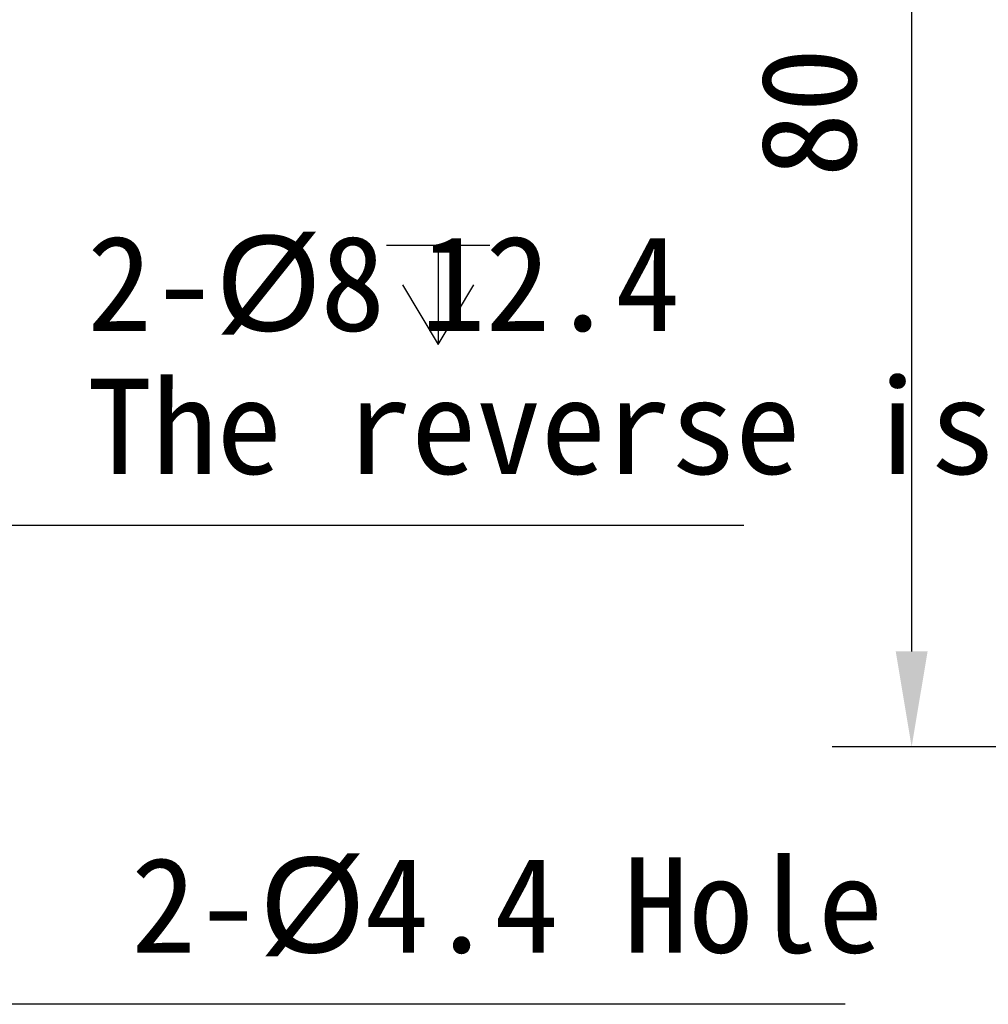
# Model space of a CAD drawing. Header units: millimetres. Extents: x 90 to 358, y 74 to 282.
# Tile 380 of 408: x 215 to 246, y 155 to 186. Entities that reach past the tile are written whole.
import ezdxf

# ---------------------------------------------------------------- set-up
doc = ezdxf.new("R2010")
doc.units = ezdxf.units.MM
doc.header["$LTSCALE"] = 23.1
doc.layers.get('0').update_dxf_attribs({"linetype": 'CONTINUOUS'})
doc.layers.add('51__DRAFT_DIMS', color=7, linetype='CONTINUOUS')
doc.styles.get("Standard").update_dxf_attribs({"font": 'simfang.ttf'})

# ---------------------------------------------------------------- blocks, each defined once
blk = doc.blocks.new('_FILLED')
at = {"color": 0, "linetype": 'ByBlock'}
blk.add_solid([(0, 0), (-1, 0.167), (-1, -0.167)], dxfattribs=at)

msp = doc.modelspace()

# ---------------------------------------------------------------- linework, layer by layer
at = {"layer": '51__DRAFT_DIMS'}
for p, q in [((243.526, 200.334), (243.526, 166.334)), ((226.994, 179.117), (230.244, 179.117)), ((228.619, 179.117), (228.619, 175.992)), ((227.494, 177.867), (228.619, 175.992)), ((228.619, 175.992), (229.744, 177.867)), ((238.244, 170.295), (211.072, 170.295)), ((256.357, 163.334), (241.026, 163.334)), ((241.432, 155.232), (212.208, 155.232))]:
    msp.add_line(p, q, dxfattribs=at)

# ---------------------------------------------------------------- block references
at = {"layer": '51__DRAFT_DIMS', "xscale": 3, "yscale": 3, "zscale": 3, "rotation": 270}
msp.add_blockref('_FILLED', (243.526, 163.334), dxfattribs=at)

# ---------------------------------------------------------------- texts
at = {"layer": '51__DRAFT_DIMS', "insert": (238.776, 183.29), "char_height": 3, "attachment_point": 2, "rotation": 90, "line_spacing_factor": 0.9}
msp.add_mtext('\\A1;80', dxfattribs=at)
at = {"layer": '51__DRAFT_DIMS', "char_height": 3, "attachment_point": 1, "line_spacing_factor": 0.9}
for s, insert in [('\\A1;2-{\\fArial|b0|i0|c134|p34;%%c}8{\\Fgdt|c0; }12.4\\PThe reverse is symmetrical.', (217.573, 179.42)), ('\\A1;2-{\\fArial|b0|i0|c134|p34;%%c}4.4 Hole', (218.955, 159.857))]:
    msp.add_mtext(s, dxfattribs=dict(at, insert=insert))

doc.saveas('drawing.dxf')
